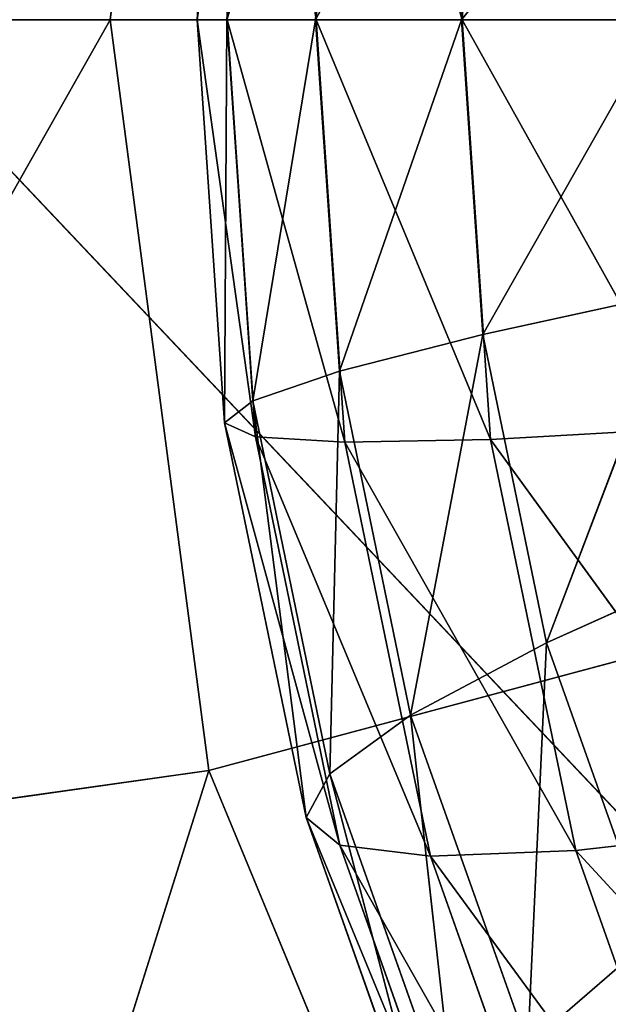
# Model space of a CAD drawing. Header units: millimetres. Extents: x 237 to 401, y 0 to 141.
# Tile 383 of 656: x 316.764 to 317.272, y 130.957 to 131.808. Entities that reach past the tile are written whole.
import ezdxf

# ---------------------------------------------------------------- set-up
doc = ezdxf.new("R2010")
doc.units = ezdxf.units.MM
doc.header["$LTSCALE"] = 25.4
doc.layers.get('0').update_dxf_attribs({"true_color": 0xff5454})

# ---------------------------------------------------------------- blocks, each defined once
blk = doc.blocks.new('VELERO-I-8042-8043.STL')
at = {"color": 250, "true_color": 0x282828}
for p, q in [((84.4136, 51.10157, 12.90398), (76.84592, 51.10157, 4.90398)), ((84.4136, 51.10157, 12.90398), (76.84592, 51.10157, 4.90398)), ((80.83897, 36.10157, 8.90398), (80.83897, 27.10157, 8.90398)), ((80.83897, 27.10157, 8.90398), (80.9244, 36.10157, 8.25514)), ((80.9244, 36.10157, 8.25514), (80.83897, 36.10157, 8.90398)), ((80.83897, 27.10157, 8.90398), (80.9244, 36.10157, 8.25514)), ((80.9244, 27.10157, 9.55282), (80.83897, 36.10157, 8.90398)), ((80.83897, 36.10157, 8.90398), (80.9244, 36.10157, 9.55282)), ((80.9244, 27.10157, 9.55282), (80.83897, 36.10157, 8.90398)), ((80.83897, 36.10157, 8.90398), (80.83897, 27.10157, 8.90398)), ((80.83897, 36.10157, 8.90398), (80.9244, 36.10157, 9.55282)), ((80.83897, 36.10157, 8.90398), (83.34592, 36.10157, 8.90398)), ((80.83897, 36.10157, 8.90398), (83.34592, 36.10157, 8.90398)), ((80.9244, 36.10157, 8.25514), (80.83897, 36.10157, 8.90398)), ((81.17484, 27.10157, 10.15745), (80.9244, 36.10157, 9.55282)), ((80.9244, 36.10157, 9.55282), (81.17484, 36.10157, 10.15745)), ((81.17484, 27.10157, 10.15745), (80.9244, 36.10157, 9.55282)), ((80.9244, 27.10157, 9.55282), (80.9244, 36.10157, 9.55282)), ((80.9244, 27.10157, 9.55282), (80.9244, 36.10157, 9.55282)), ((80.9244, 36.10157, 9.55282), (81.17484, 36.10157, 10.15745)), ((80.9244, 36.10157, 9.55282), (83.34592, 36.10157, 8.90398)), ((80.9244, 36.10157, 9.55282), (83.34592, 36.10157, 8.90398)), ((81.37914, 31.33331, 9.36913), (81.21635, 31.02752, 9.44238)), ((81.37914, 31.33331, 9.36913), (81.21635, 31.02752, 9.44238)), ((81.14275, 31.00355, 8.90398), (81.33152, 31.3178, 8.66902)), ((81.14275, 31.00355, 8.90398), (81.33152, 31.3178, 8.66902)), ((81.33152, 31.3178, 9.13894), (81.16124, 31.00957, 9.17595)), ((81.33152, 31.3178, 9.13894), (81.16124, 31.00957, 9.17595)), ((81.33152, 31.3178, 9.13894), (81.21635, 31.02752, 9.44238)), ((81.33152, 31.3178, 9.13894), (81.21635, 31.02752, 9.44238)), ((81.31554, 31.3126, 8.90398), (81.14275, 31.00355, 8.90398)), ((81.31554, 31.3126, 8.90398), (81.14275, 31.00355, 8.90398)), ((81.31554, 31.3126, 8.90398), (81.16124, 31.00957, 9.17595)), ((81.31554, 31.3126, 8.90398), (81.16124, 31.00957, 9.17595)), ((81.30695, 31.05704, 9.69785), (81.19997, 30.73239, 9.79023)), ((81.30695, 31.05704, 9.69785), (81.19997, 30.73239, 9.79023)), ((81.30695, 31.05704, 9.69785), (81.21635, 31.02752, 9.44238)), ((81.30695, 31.05704, 9.69785), (81.21635, 31.02752, 9.44238)), ((81.21635, 31.02752, 9.44238), (81.09882, 30.69944, 9.50503)), ((81.21635, 31.02752, 9.44238), (81.09882, 30.69944, 9.50503)), ((81.21635, 31.02752, 9.44238), (81.16124, 31.00957, 9.17595)), ((81.21635, 31.02752, 9.44238), (81.16124, 31.00957, 9.17595)), ((81.21635, 31.02752, 9.44238), (81.19997, 30.73239, 9.79023)), ((81.21635, 31.02752, 9.44238), (81.19997, 30.73239, 9.79023)), ((81.01665, 30.67268, 8.90398), (81.16124, 31.00957, 8.63201)), ((81.01665, 30.67268, 8.90398), (81.16124, 31.00957, 8.63201)), ((81.14275, 31.00355, 8.90398), (81.01665, 30.67268, 8.90398)), ((81.14275, 31.00355, 8.90398), (81.01665, 30.67268, 8.90398)), ((81.16124, 31.00957, 9.17595), (81.03731, 30.6794, 9.20759)), ((81.16124, 31.00957, 9.17595), (81.03731, 30.6794, 9.20759)), ((81.14275, 31.00355, 8.90398), (81.03731, 30.6794, 9.20759)), ((81.14275, 31.00355, 8.90398), (81.03731, 30.6794, 9.20759)), ((81.16124, 31.00957, 9.17595), (81.09882, 30.69944, 9.50503)), ((81.16124, 31.00957, 9.17595), (81.09882, 30.69944, 9.50503)), ((81.16124, 31.00957, 9.17595), (81.14275, 31.00355, 8.90398)), ((81.14275, 31.00355, 8.90398), (81.16124, 31.00957, 8.63201)), ((81.14275, 31.00355, 8.90398), (81.16124, 31.00957, 8.63201)), ((81.16124, 31.00957, 9.17595), (81.14275, 31.00355, 8.90398)), ((81.19997, 30.73239, 9.79023), (81.09882, 30.69944, 9.50503)), ((81.19997, 30.73239, 9.79023), (81.09882, 30.69944, 9.50503)), ((81.09882, 30.69944, 9.50503), (81.02906, 30.35603, 9.55574)), ((81.09882, 30.69944, 9.50503), (81.02906, 30.35603, 9.55574)), ((81.09882, 30.69944, 9.50503), (81.03731, 30.6794, 9.20759)), ((81.09882, 30.69944, 9.50503), (81.03731, 30.6794, 9.20759)), ((81.09882, 30.69944, 9.50503), (81.13873, 30.39175, 9.865)), ((81.09882, 30.69944, 9.50503), (81.13873, 30.39175, 9.865)), ((80.93996, 30.32701, 8.90398), (81.03731, 30.6794, 8.60037)), ((80.93996, 30.32701, 8.90398), (81.03731, 30.6794, 8.60037)), ((81.03731, 30.6794, 9.20759), (80.96235, 30.3343, 9.23321)), ((81.03731, 30.6794, 9.20759), (80.96235, 30.3343, 9.23321)), ((81.03731, 30.6794, 9.20759), (81.01665, 30.67268, 8.90398)), ((81.01665, 30.67268, 8.90398), (81.03731, 30.6794, 8.60037)), ((81.01665, 30.67268, 8.90398), (81.03731, 30.6794, 8.60037)), ((81.03731, 30.6794, 9.20759), (81.01665, 30.67268, 8.90398)), ((81.03731, 30.6794, 9.20759), (81.02906, 30.35603, 9.55574)), ((81.03731, 30.6794, 9.20759), (81.02906, 30.35603, 9.55574)), ((81.01665, 30.67268, 8.90398), (80.93996, 30.32701, 8.90398)), ((81.01665, 30.67268, 8.90398), (80.93996, 30.32701, 8.90398)), ((81.01665, 30.67268, 8.90398), (80.96235, 30.3343, 9.23321)), ((81.01665, 30.67268, 8.90398), (80.96235, 30.3343, 9.23321)), ((81.13873, 30.39175, 9.865), (81.02906, 30.35603, 9.55574)), ((81.13873, 30.39175, 9.865), (81.02906, 30.35603, 9.55574)), ((81.02906, 30.35603, 9.55574), (80.96235, 30.3343, 9.23321)), ((81.02906, 30.35603, 9.55574), (80.96235, 30.3343, 9.23321)), ((81.02906, 30.35603, 9.55574), (81.00853, 30.00456, 9.59343)), ((81.02906, 30.35603, 9.55574), (81.00853, 30.00456, 9.59343)), ((81.02906, 30.35603, 9.55574), (81.12455, 30.04235, 9.92058)), ((81.02906, 30.35603, 9.55574), (81.12455, 30.04235, 9.92058)), ((80.91428, 29.97386, 8.90398), (80.96235, 30.3343, 8.57475)), ((80.91428, 29.97386, 8.90398), (80.96235, 30.3343, 8.57475)), ((80.96235, 30.3343, 9.23321), (80.93796, 29.98158, 9.25225)), ((80.96235, 30.3343, 9.23321), (80.93796, 29.98158, 9.25225)), ((80.96235, 30.3343, 9.23321), (80.93996, 30.32701, 8.90398)), ((80.93996, 30.32701, 8.90398), (80.96235, 30.3343, 8.57475)), ((80.93996, 30.32701, 8.90398), (80.96235, 30.3343, 8.57475)), ((80.96235, 30.3343, 9.23321), (80.93996, 30.32701, 8.90398)), ((80.96235, 30.3343, 9.23321), (81.00853, 30.00456, 9.59343)), ((80.96235, 30.3343, 9.23321), (81.00853, 30.00456, 9.59343)), ((80.93996, 30.32701, 8.90398), (80.91428, 29.97386, 8.90398)), ((80.93996, 30.32701, 8.90398), (80.91428, 29.97386, 8.90398)), ((80.93996, 30.32701, 8.90398), (80.93796, 29.98158, 9.25225)), ((80.93996, 30.32701, 8.90398), (80.93796, 29.98158, 9.25225)), ((81.12455, 30.04235, 9.92058), (81.00853, 30.00456, 9.59343)), ((81.12455, 30.04235, 9.92058), (81.00853, 30.00456, 9.59343)), ((81.00853, 30.00456, 9.59343), (80.93796, 29.98158, 9.25225)), ((81.00853, 30.00456, 9.59343), (80.93796, 29.98158, 9.25225)), ((81.00853, 30.00456, 9.59343), (81.15771, 29.69159, 9.95579)), ((81.00853, 30.00456, 9.59343), (81.15771, 29.69159, 9.95579)), ((81.00853, 30.00456, 9.59343), (81.03767, 29.65249, 9.61731)), ((81.00853, 30.00456, 9.59343), (81.03767, 29.65249, 9.61731)), ((80.93796, 29.98158, 9.25225), (80.91428, 29.97386, 8.90398)), ((80.91428, 29.97386, 8.90398), (80.93796, 29.98158, 8.55571)), ((80.91428, 29.97386, 8.90398), (80.93796, 29.98158, 8.55571)), ((80.93796, 29.98158, 9.25225), (80.91428, 29.97386, 8.90398)), ((80.94015, 29.62073, 8.90398), (80.93796, 29.98158, 8.55571)), ((80.93796, 29.98158, 9.25225), (81.03767, 29.65249, 9.61731)), ((80.93796, 29.98158, 9.25225), (81.03767, 29.65249, 9.61731)), ((80.93796, 29.98158, 9.25225), (80.96465, 29.62871, 9.26431)), ((80.93796, 29.98158, 9.25225), (80.96465, 29.62871, 9.26431)), ((80.94015, 29.62073, 8.90398), (80.93796, 29.98158, 8.55571)), ((80.91428, 29.97386, 8.90398), (80.96465, 29.62871, 9.26431)), ((80.91428, 29.97386, 8.90398), (80.96465, 29.62871, 9.26431)), ((80.91428, 29.97386, 8.90398), (80.94015, 29.62073, 8.90398)), ((80.91428, 29.97386, 8.90398), (80.94015, 29.62073, 8.90398)), ((81.15771, 29.69159, 9.95579), (81.03767, 29.65249, 9.61731)), ((81.15771, 29.69159, 9.95579), (81.03767, 29.65249, 9.61731)), ((81.03767, 29.65249, 9.61731), (80.96465, 29.62871, 9.26431)), ((81.03767, 29.65249, 9.61731), (80.96465, 29.62871, 9.26431)), ((81.03767, 29.65249, 9.61731), (81.2375, 29.34691, 9.96989)), ((81.03767, 29.65249, 9.61731), (81.2375, 29.34691, 9.96989)), ((81.03767, 29.65249, 9.61731), (81.11585, 29.30729, 9.62688)), ((81.03767, 29.65249, 9.61731), (81.11585, 29.30729, 9.62688)), ((80.96465, 29.62871, 9.26431), (80.94015, 29.62073, 8.90398)), ((80.94015, 29.62073, 8.90398), (80.96465, 29.62871, 8.54365)), ((80.94015, 29.62073, 8.90398), (80.96465, 29.62871, 8.54365)), ((80.96465, 29.62871, 9.26431), (80.94015, 29.62073, 8.90398)), ((81.01703, 29.2751, 8.90398), (80.96465, 29.62871, 8.54365)), ((80.96465, 29.62871, 9.26431), (81.11585, 29.30729, 9.62688)), ((80.96465, 29.62871, 9.26431), (81.11585, 29.30729, 9.62688)), ((80.96465, 29.62871, 9.26431), (81.04186, 29.28319, 9.26915)), ((80.96465, 29.62871, 9.26431), (81.04186, 29.28319, 9.26915)), ((81.01703, 29.2751, 8.90398), (80.96465, 29.62871, 8.54365)), ((80.94015, 29.62073, 8.90398), (81.04186, 29.28319, 9.26915)), ((80.94015, 29.62073, 8.90398), (81.04186, 29.28319, 9.26915)), ((80.94015, 29.62073, 8.90398), (81.01703, 29.2751, 8.90398)), ((80.94015, 29.62073, 8.90398), (81.01703, 29.2751, 8.90398)), ((81.2375, 29.34691, 9.96989), (81.11585, 29.30729, 9.62688)), ((81.2375, 29.34691, 9.96989), (81.11585, 29.30729, 9.62688)), ((81.11585, 29.30729, 9.62688), (81.04186, 29.28319, 9.26915)), ((81.11585, 29.30729, 9.62688), (81.04186, 29.28319, 9.26915)), ((81.11585, 29.30729, 9.62688), (81.36225, 29.01562, 9.96258)), ((81.11585, 29.30729, 9.62688), (81.36225, 29.01562, 9.96258)), ((81.11585, 29.30729, 9.62688), (81.24144, 28.97627, 9.62192)), ((81.11585, 29.30729, 9.62688), (81.24144, 28.97627, 9.62192)), ((81.04186, 29.28319, 9.26915), (81.01703, 29.2751, 8.90398)), ((81.01703, 29.2751, 8.90398), (81.04186, 29.28319, 8.53882)), ((81.01703, 29.2751, 8.90398), (81.04186, 29.28319, 8.53882)), ((81.04186, 29.28319, 9.26915), (81.01703, 29.2751, 8.90398)), ((81.01703, 29.2751, 8.90398), (81.16795, 28.95233, 9.26664)), ((81.01703, 29.2751, 8.90398), (81.16795, 28.95233, 9.26664)), ((81.01703, 29.2751, 8.90398), (81.1433, 28.9443, 8.90398)), ((81.01703, 29.2751, 8.90398), (81.1433, 28.9443, 8.90398)), ((81.1433, 28.9443, 8.90398), (81.04186, 29.28319, 8.53882)), ((81.04186, 29.28319, 9.26915), (81.24144, 28.97627, 9.62192)), ((81.04186, 29.28319, 9.26915), (81.24144, 28.97627, 9.62192)), ((81.04186, 29.28319, 9.26915), (81.16795, 28.95233, 9.26664)), ((81.04186, 29.28319, 9.26915), (81.16795, 28.95233, 9.26664)), ((81.1433, 28.9443, 8.90398), (81.04186, 29.28319, 8.53882)), ((81.36225, 29.01562, 9.96258), (81.24144, 28.97627, 9.62192)), ((81.36225, 29.01562, 9.96258), (81.24144, 28.97627, 9.62192)), ((81.24144, 28.97627, 9.62192), (81.16795, 28.95233, 9.26664)), ((81.24144, 28.97627, 9.62192), (81.16795, 28.95233, 9.26664)), ((81.24144, 28.97627, 9.62192), (81.52931, 28.70473, 9.93401)), ((81.24144, 28.97627, 9.62192), (81.52931, 28.70473, 9.93401)), ((81.24144, 28.97627, 9.62192), (81.41176, 28.66644, 9.60254)), ((81.24144, 28.97627, 9.62192), (81.41176, 28.66644, 9.60254)), ((81.16795, 28.95233, 9.26664), (81.1433, 28.9443, 8.90398)), ((81.1433, 28.9443, 8.90398), (81.16795, 28.95233, 8.54132)), ((81.1433, 28.9443, 8.90398), (81.16795, 28.95233, 8.54132)), ((81.16795, 28.95233, 9.26664), (81.1433, 28.9443, 8.90398)), ((81.16795, 28.95233, 9.26664), (81.41176, 28.66644, 9.60254)), ((81.16795, 28.95233, 9.26664), (81.41176, 28.66644, 9.60254)), ((81.16795, 28.95233, 9.26664), (81.34026, 28.64315, 9.25685)), ((81.16795, 28.95233, 9.26664), (81.34026, 28.64315, 9.25685)), ((81.1433, 28.9443, 8.90398), (81.34026, 28.64315, 9.25685)), ((81.1433, 28.9443, 8.90398), (81.34026, 28.64315, 9.25685)), ((81.1433, 28.9443, 8.90398), (81.31626, 28.63534, 8.90398)), ((81.1433, 28.9443, 8.90398), (81.31626, 28.63534, 8.90398)), ((80.34592, 27.10157, 8.90398), (80.83897, 27.10157, 8.90398)), ((80.34592, 27.10157, 8.90398), (80.83897, 27.10157, 8.90398)), ((80.4331, 27.10157, 9.62193), (80.9244, 27.10157, 9.55282)), ((80.4331, 27.10157, 9.62193), (80.9244, 27.10157, 9.55282)), ((80.4331, 27.10157, 9.62193), (80.83897, 27.10157, 8.90398)), ((80.4331, 27.10157, 9.62193), (80.83897, 27.10157, 8.90398)), ((80.68955, 27.10157, 10.29815), (80.9244, 27.10157, 9.55282)), ((80.68955, 27.10157, 10.29815), (80.9244, 27.10157, 9.55282)), ((80.83897, 27.10157, 8.90398), (80.9244, 27.10157, 9.55282)), ((80.9244, 27.10157, 8.25514), (80.83897, 27.10157, 8.90398)), ((80.9244, 27.10157, 8.25514), (80.83897, 27.10157, 8.90398)), ((80.83897, 27.10157, 8.90398), (80.9244, 27.10157, 9.55282)), ((80.9244, 27.10157, 9.55282), (81.17484, 27.10157, 10.15745)), ((80.9244, 27.10157, 9.55282), (81.17484, 27.10157, 10.15745))]:
    blk.add_line(p, q, dxfattribs=at)
mesh = blk.add_polyface(dxfattribs=at)
corners = [(89.84592, 51.10157, 12.90398), (76.84592, 51.10157, 4.90398), (88.4136, 51.10157, 12.90398)]
mesh.append_faces([[corners[k] for k in face] for face in [(0, 1, 2)]], dxfattribs={"color": 250})
mesh = blk.add_polyface(dxfattribs=at)
corners = [(89.84592, 51.10157, 12.90398), (89.84592, 51.10157, 8.90398), (76.84592, 51.10157, 4.90398)]
mesh.append_faces([[corners[k] for k in face] for face in [(0, 1, 2)]], dxfattribs={"color": 250})
mesh = blk.add_polyface(dxfattribs=at)
corners = [(89.84592, 51.10157, 8.90398), (89.84592, 51.10157, 4.90398), (76.84592, 51.10157, 4.90398)]
mesh.append_faces([[corners[k] for k in face] for face in [(0, 1, 2)]], dxfattribs={"color": 250})
mesh = blk.add_polyface(dxfattribs=at)
corners = [(82.27646, 51.10157, 12.90398), (76.84592, 51.10157, 8.90398), (78.28004, 51.10157, 12.90398)]
mesh.append_faces([[corners[k] for k in face] for face in [(0, 1, 2)]], dxfattribs={"color": 250})
mesh = blk.add_polyface(dxfattribs=at)
corners = [(82.27646, 51.10157, 12.90398), (76.84592, 51.10157, 4.90398), (76.84592, 51.10157, 8.90398)]
mesh.append_faces([[corners[k] for k in face] for face in [(0, 1, 2)]], dxfattribs={"color": 250})
mesh = blk.add_polyface(dxfattribs=at)
corners = [(84.4136, 51.10157, 12.90398), (76.84592, 51.10157, 4.90398), (82.27646, 51.10157, 12.90398)]
mesh.append_faces([[corners[k] for k in face] for face in [(0, 1, 2)]], dxfattribs={"color": 250})
mesh = blk.add_polyface(dxfattribs=at)
corners = [(88.4136, 51.10157, 12.90398), (76.84592, 51.10157, 4.90398), (84.4136, 51.10157, 12.90398)]
mesh.append_faces([[corners[k] for k in face] for face in [(0, 1, 2)]], dxfattribs={"color": 250})
mesh = blk.add_polyface(dxfattribs=at)
corners = [(80.83897, 36.10157, 8.90398), (80.83897, 27.10157, 8.90398), (80.9244, 36.10157, 8.25514)]
mesh.append_faces([[corners[k] for k in face] for face in [(0, 1, 2)]], dxfattribs={"color": 250})
mesh = blk.add_polyface(dxfattribs=at)
corners = [(80.9244, 36.10157, 8.25514), (80.83897, 27.10157, 8.90398), (80.9244, 27.10157, 8.25514)]
mesh.append_faces([[corners[k] for k in face] for face in [(0, 1, 2)]], dxfattribs={"color": 250})
mesh = blk.add_polyface(dxfattribs=at)
corners = [(80.9244, 36.10157, 9.55282), (80.9244, 27.10157, 9.55282), (80.83897, 36.10157, 8.90398)]
mesh.append_faces([[corners[k] for k in face] for face in [(0, 1, 2)]], dxfattribs={"color": 250})
mesh = blk.add_polyface(dxfattribs=at)
corners = [(80.83897, 36.10157, 8.90398), (80.9244, 27.10157, 9.55282), (80.83897, 27.10157, 8.90398)]
mesh.append_faces([[corners[k] for k in face] for face in [(0, 1, 2)]], dxfattribs={"color": 250})
mesh = blk.add_polyface(dxfattribs=at)
corners = [(80.9244, 36.10157, 9.55282), (80.83897, 36.10157, 8.90398), (83.34592, 36.10157, 8.90398)]
mesh.append_faces([[corners[k] for k in face] for face in [(0, 1, 2)]], dxfattribs={"color": 250})
mesh = blk.add_polyface(dxfattribs=at)
corners = [(80.83897, 36.10157, 8.90398), (80.9244, 36.10157, 8.25514), (83.34592, 36.10157, 8.90398)]
mesh.append_faces([[corners[k] for k in face] for face in [(0, 1, 2)]], dxfattribs={"color": 250})
mesh = blk.add_polyface(dxfattribs=at)
corners = [(81.17484, 36.10157, 10.15745), (81.17484, 27.10157, 10.15745), (80.9244, 36.10157, 9.55282)]
mesh.append_faces([[corners[k] for k in face] for face in [(0, 1, 2)]], dxfattribs={"color": 250})
mesh = blk.add_polyface(dxfattribs=at)
corners = [(80.9244, 36.10157, 9.55282), (81.17484, 27.10157, 10.15745), (80.9244, 27.10157, 9.55282)]
mesh.append_faces([[corners[k] for k in face] for face in [(0, 1, 2)]], dxfattribs={"color": 250})
mesh = blk.add_polyface(dxfattribs=at)
corners = [(81.17484, 36.10157, 10.15745), (80.9244, 36.10157, 9.55282), (83.34592, 36.10157, 8.90398)]
mesh.append_faces([[corners[k] for k in face] for face in [(0, 1, 2)]], dxfattribs={"color": 250})
mesh = blk.add_polyface(dxfattribs=at)
corners = [(83.34592, 36.10157, 8.90398), (80.9244, 36.10157, 8.25514), (81.17484, 36.10157, 7.65051)]
mesh.append_faces([[corners[k] for k in face] for face in [(0, 1, 2)]], dxfattribs={"color": 250})
mesh = blk.add_polyface(dxfattribs=at)
corners = [(81.57324, 36.10157, 10.67666), (81.17484, 36.10157, 10.15745), (83.34592, 36.10157, 8.90398)]
mesh.append_faces([[corners[k] for k in face] for face in [(0, 1, 2)]], dxfattribs={"color": 250})
mesh = blk.add_polyface(dxfattribs=at)
corners = [(83.34592, 36.10157, 8.90398), (81.17484, 36.10157, 7.65051), (81.57324, 36.10157, 7.1313)]
mesh.append_faces([[corners[k] for k in face] for face in [(0, 1, 2)]], dxfattribs={"color": 250})
mesh = blk.add_polyface(dxfattribs=at)
corners = [(81.37914, 31.33331, 9.36913), (81.21635, 31.02752, 9.44238), (81.30695, 31.05704, 9.69785)]
mesh.append_faces([[corners[k] for k in face] for face in [(0, 1, 2)]], dxfattribs={"color": 250})
mesh = blk.add_polyface(dxfattribs=at)
corners = [(81.37914, 31.33331, 9.36913), (81.33152, 31.3178, 9.13894), (81.21635, 31.02752, 9.44238)]
mesh.append_faces([[corners[k] for k in face] for face in [(0, 1, 2)]], dxfattribs={"color": 250})
mesh = blk.add_polyface(dxfattribs=at)
corners = [(81.33152, 31.3178, 8.66902), (81.16124, 31.00957, 8.63201), (81.14275, 31.00355, 8.90398)]
mesh.append_faces([[corners[k] for k in face] for face in [(0, 1, 2)]], dxfattribs={"color": 250})
mesh = blk.add_polyface(dxfattribs=at)
corners = [(81.33152, 31.3178, 8.66902), (81.14275, 31.00355, 8.90398), (81.31554, 31.3126, 8.90398)]
mesh.append_faces([[corners[k] for k in face] for face in [(0, 1, 2)]], dxfattribs={"color": 250})
mesh = blk.add_polyface(dxfattribs=at)
corners = [(81.33152, 31.3178, 9.13894), (81.16124, 31.00957, 9.17595), (81.21635, 31.02752, 9.44238)]
mesh.append_faces([[corners[k] for k in face] for face in [(0, 1, 2)]], dxfattribs={"color": 250})
mesh = blk.add_polyface(dxfattribs=at)
corners = [(81.33152, 31.3178, 9.13894), (81.31554, 31.3126, 8.90398), (81.16124, 31.00957, 9.17595)]
mesh.append_faces([[corners[k] for k in face] for face in [(0, 1, 2)]], dxfattribs={"color": 250})
mesh = blk.add_polyface(dxfattribs=at)
corners = [(81.31554, 31.3126, 8.90398), (81.14275, 31.00355, 8.90398), (81.16124, 31.00957, 9.17595)]
mesh.append_faces([[corners[k] for k in face] for face in [(0, 1, 2)]], dxfattribs={"color": 250})
mesh = blk.add_polyface(dxfattribs=at)
corners = [(81.30695, 31.05704, 9.69785), (81.19997, 30.73239, 9.79023), (81.33868, 30.77757, 10.05738)]
mesh.append_faces([[corners[k] for k in face] for face in [(0, 1, 2)]], dxfattribs={"color": 250})
mesh = blk.add_polyface(dxfattribs=at)
corners = [(81.30695, 31.05704, 9.69785), (81.21635, 31.02752, 9.44238), (81.19997, 30.73239, 9.79023)]
mesh.append_faces([[corners[k] for k in face] for face in [(0, 1, 2)]], dxfattribs={"color": 250})
mesh = blk.add_polyface(dxfattribs=at)
corners = [(81.21635, 31.02752, 9.44238), (81.09882, 30.69944, 9.50503), (81.19997, 30.73239, 9.79023)]
mesh.append_faces([[corners[k] for k in face] for face in [(0, 1, 2)]], dxfattribs={"color": 250})
mesh = blk.add_polyface(dxfattribs=at)
corners = [(81.21635, 31.02752, 9.44238), (81.16124, 31.00957, 9.17595), (81.09882, 30.69944, 9.50503)]
mesh.append_faces([[corners[k] for k in face] for face in [(0, 1, 2)]], dxfattribs={"color": 250})
mesh = blk.add_polyface(dxfattribs=at)
corners = [(81.16124, 31.00957, 8.63201), (81.03731, 30.6794, 8.60037), (81.01665, 30.67268, 8.90398)]
mesh.append_faces([[corners[k] for k in face] for face in [(0, 1, 2)]], dxfattribs={"color": 250})
mesh = blk.add_polyface(dxfattribs=at)
corners = [(81.16124, 31.00957, 8.63201), (81.01665, 30.67268, 8.90398), (81.14275, 31.00355, 8.90398)]
mesh.append_faces([[corners[k] for k in face] for face in [(0, 1, 2)]], dxfattribs={"color": 250})
mesh = blk.add_polyface(dxfattribs=at)
corners = [(81.14275, 31.00355, 8.90398), (81.01665, 30.67268, 8.90398), (81.03731, 30.6794, 9.20759)]
mesh.append_faces([[corners[k] for k in face] for face in [(0, 1, 2)]], dxfattribs={"color": 250})
mesh = blk.add_polyface(dxfattribs=at)
corners = [(81.16124, 31.00957, 9.17595), (81.03731, 30.6794, 9.20759), (81.09882, 30.69944, 9.50503)]
mesh.append_faces([[corners[k] for k in face] for face in [(0, 1, 2)]], dxfattribs={"color": 250})
mesh = blk.add_polyface(dxfattribs=at)
corners = [(81.16124, 31.00957, 9.17595), (81.14275, 31.00355, 8.90398), (81.03731, 30.6794, 9.20759)]
mesh.append_faces([[corners[k] for k in face] for face in [(0, 1, 2)]], dxfattribs={"color": 250})
mesh = blk.add_polyface(dxfattribs=at)
corners = [(81.19997, 30.73239, 9.79023), (81.09882, 30.69944, 9.50503), (81.13873, 30.39175, 9.865)]
mesh.append_faces([[corners[k] for k in face] for face in [(0, 1, 2)]], dxfattribs={"color": 250})
mesh = blk.add_polyface(dxfattribs=at)
corners = [(81.09882, 30.69944, 9.50503), (81.02906, 30.35603, 9.55574), (81.13873, 30.39175, 9.865)]
mesh.append_faces([[corners[k] for k in face] for face in [(0, 1, 2)]], dxfattribs={"color": 250})
mesh = blk.add_polyface(dxfattribs=at)
corners = [(81.09882, 30.69944, 9.50503), (81.03731, 30.6794, 9.20759), (81.02906, 30.35603, 9.55574)]
mesh.append_faces([[corners[k] for k in face] for face in [(0, 1, 2)]], dxfattribs={"color": 250})
mesh = blk.add_polyface(dxfattribs=at)
corners = [(81.03731, 30.6794, 8.60037), (80.96235, 30.3343, 8.57475), (80.93996, 30.32701, 8.90398)]
mesh.append_faces([[corners[k] for k in face] for face in [(0, 1, 2)]], dxfattribs={"color": 250})
mesh = blk.add_polyface(dxfattribs=at)
corners = [(81.03731, 30.6794, 8.60037), (80.93996, 30.32701, 8.90398), (81.01665, 30.67268, 8.90398)]
mesh.append_faces([[corners[k] for k in face] for face in [(0, 1, 2)]], dxfattribs={"color": 250})
mesh = blk.add_polyface(dxfattribs=at)
corners = [(81.03731, 30.6794, 9.20759), (80.96235, 30.3343, 9.23321), (81.02906, 30.35603, 9.55574)]
mesh.append_faces([[corners[k] for k in face] for face in [(0, 1, 2)]], dxfattribs={"color": 250})
mesh = blk.add_polyface(dxfattribs=at)
corners = [(81.03731, 30.6794, 9.20759), (81.01665, 30.67268, 8.90398), (80.96235, 30.3343, 9.23321)]
mesh.append_faces([[corners[k] for k in face] for face in [(0, 1, 2)]], dxfattribs={"color": 250})
mesh = blk.add_polyface(dxfattribs=at)
corners = [(81.01665, 30.67268, 8.90398), (80.93996, 30.32701, 8.90398), (80.96235, 30.3343, 9.23321)]
mesh.append_faces([[corners[k] for k in face] for face in [(0, 1, 2)]], dxfattribs={"color": 250})
mesh = blk.add_polyface(dxfattribs=at)
corners = [(81.13873, 30.39175, 9.865), (81.02906, 30.35603, 9.55574), (81.12455, 30.04235, 9.92058)]
mesh.append_faces([[corners[k] for k in face] for face in [(0, 1, 2)]], dxfattribs={"color": 250})
mesh = blk.add_polyface(dxfattribs=at)
corners = [(81.02906, 30.35603, 9.55574), (80.96235, 30.3343, 9.23321), (81.00853, 30.00456, 9.59343)]
mesh.append_faces([[corners[k] for k in face] for face in [(0, 1, 2)]], dxfattribs={"color": 250})
mesh = blk.add_polyface(dxfattribs=at)
corners = [(81.02906, 30.35603, 9.55574), (81.00853, 30.00456, 9.59343), (81.12455, 30.04235, 9.92058)]
mesh.append_faces([[corners[k] for k in face] for face in [(0, 1, 2)]], dxfattribs={"color": 250})
mesh = blk.add_polyface(dxfattribs=at)
corners = [(80.96235, 30.3343, 8.57475), (80.93796, 29.98158, 8.55571), (80.91428, 29.97386, 8.90398)]
mesh.append_faces([[corners[k] for k in face] for face in [(0, 1, 2)]], dxfattribs={"color": 250})
mesh = blk.add_polyface(dxfattribs=at)
corners = [(80.96235, 30.3343, 8.57475), (80.91428, 29.97386, 8.90398), (80.93996, 30.32701, 8.90398)]
mesh.append_faces([[corners[k] for k in face] for face in [(0, 1, 2)]], dxfattribs={"color": 250})
mesh = blk.add_polyface(dxfattribs=at)
corners = [(80.96235, 30.3343, 9.23321), (80.93796, 29.98158, 9.25225), (81.00853, 30.00456, 9.59343)]
mesh.append_faces([[corners[k] for k in face] for face in [(0, 1, 2)]], dxfattribs={"color": 250})
mesh = blk.add_polyface(dxfattribs=at)
corners = [(80.96235, 30.3343, 9.23321), (80.93996, 30.32701, 8.90398), (80.93796, 29.98158, 9.25225)]
mesh.append_faces([[corners[k] for k in face] for face in [(0, 1, 2)]], dxfattribs={"color": 250})
mesh = blk.add_polyface(dxfattribs=at)
corners = [(80.93996, 30.32701, 8.90398), (80.91428, 29.97386, 8.90398), (80.93796, 29.98158, 9.25225)]
mesh.append_faces([[corners[k] for k in face] for face in [(0, 1, 2)]], dxfattribs={"color": 250})
mesh = blk.add_polyface(dxfattribs=at)
corners = [(81.12455, 30.04235, 9.92058), (81.00853, 30.00456, 9.59343), (81.15771, 29.69159, 9.95579)]
mesh.append_faces([[corners[k] for k in face] for face in [(0, 1, 2)]], dxfattribs={"color": 250})
mesh = blk.add_polyface(dxfattribs=at)
corners = [(81.00853, 30.00456, 9.59343), (80.93796, 29.98158, 9.25225), (81.03767, 29.65249, 9.61731)]
mesh.append_faces([[corners[k] for k in face] for face in [(0, 1, 2)]], dxfattribs={"color": 250})
mesh = blk.add_polyface(dxfattribs=at)
corners = [(81.00853, 30.00456, 9.59343), (81.03767, 29.65249, 9.61731), (81.15771, 29.69159, 9.95579)]
mesh.append_faces([[corners[k] for k in face] for face in [(0, 1, 2)]], dxfattribs={"color": 250})
mesh = blk.add_polyface(dxfattribs=at)
corners = [(80.93796, 29.98158, 9.25225), (80.91428, 29.97386, 8.90398), (80.96465, 29.62871, 9.26431)]
mesh.append_faces([[corners[k] for k in face] for face in [(0, 1, 2)]], dxfattribs={"color": 250})
mesh = blk.add_polyface(dxfattribs=at)
corners = [(80.93796, 29.98158, 8.55571), (80.94015, 29.62073, 8.90398), (80.91428, 29.97386, 8.90398)]
mesh.append_faces([[corners[k] for k in face] for face in [(0, 1, 2)]], dxfattribs={"color": 250})
mesh = blk.add_polyface(dxfattribs=at)
corners = [(80.93796, 29.98158, 8.55571), (80.96465, 29.62871, 8.54365), (80.94015, 29.62073, 8.90398)]
mesh.append_faces([[corners[k] for k in face] for face in [(0, 1, 2)]], dxfattribs={"color": 250})
mesh = blk.add_polyface(dxfattribs=at)
corners = [(80.93796, 29.98158, 9.25225), (80.96465, 29.62871, 9.26431), (81.03767, 29.65249, 9.61731)]
mesh.append_faces([[corners[k] for k in face] for face in [(0, 1, 2)]], dxfattribs={"color": 250})
mesh = blk.add_polyface(dxfattribs=at)
corners = [(80.91428, 29.97386, 8.90398), (80.94015, 29.62073, 8.90398), (80.96465, 29.62871, 9.26431)]
mesh.append_faces([[corners[k] for k in face] for face in [(0, 1, 2)]], dxfattribs={"color": 250})
mesh = blk.add_polyface(dxfattribs=at)
corners = [(81.15771, 29.69159, 9.95579), (81.03767, 29.65249, 9.61731), (81.2375, 29.34691, 9.96989)]
mesh.append_faces([[corners[k] for k in face] for face in [(0, 1, 2)]], dxfattribs={"color": 250})
mesh = blk.add_polyface(dxfattribs=at)
corners = [(81.03767, 29.65249, 9.61731), (80.96465, 29.62871, 9.26431), (81.11585, 29.30729, 9.62688)]
mesh.append_faces([[corners[k] for k in face] for face in [(0, 1, 2)]], dxfattribs={"color": 250})
mesh = blk.add_polyface(dxfattribs=at)
corners = [(81.03767, 29.65249, 9.61731), (81.11585, 29.30729, 9.62688), (81.2375, 29.34691, 9.96989)]
mesh.append_faces([[corners[k] for k in face] for face in [(0, 1, 2)]], dxfattribs={"color": 250})
mesh = blk.add_polyface(dxfattribs=at)
corners = [(80.96465, 29.62871, 9.26431), (80.94015, 29.62073, 8.90398), (81.04186, 29.28319, 9.26915)]
mesh.append_faces([[corners[k] for k in face] for face in [(0, 1, 2)]], dxfattribs={"color": 250})
mesh = blk.add_polyface(dxfattribs=at)
corners = [(80.96465, 29.62871, 8.54365), (81.01703, 29.2751, 8.90398), (80.94015, 29.62073, 8.90398)]
mesh.append_faces([[corners[k] for k in face] for face in [(0, 1, 2)]], dxfattribs={"color": 250})
mesh = blk.add_polyface(dxfattribs=at)
corners = [(80.96465, 29.62871, 8.54365), (81.04186, 29.28319, 8.53882), (81.01703, 29.2751, 8.90398)]
mesh.append_faces([[corners[k] for k in face] for face in [(0, 1, 2)]], dxfattribs={"color": 250})
mesh = blk.add_polyface(dxfattribs=at)
corners = [(80.96465, 29.62871, 9.26431), (81.04186, 29.28319, 9.26915), (81.11585, 29.30729, 9.62688)]
mesh.append_faces([[corners[k] for k in face] for face in [(0, 1, 2)]], dxfattribs={"color": 250})
mesh = blk.add_polyface(dxfattribs=at)
corners = [(80.94015, 29.62073, 8.90398), (81.01703, 29.2751, 8.90398), (81.04186, 29.28319, 9.26915)]
mesh.append_faces([[corners[k] for k in face] for face in [(0, 1, 2)]], dxfattribs={"color": 250})
mesh = blk.add_polyface(dxfattribs=at)
corners = [(81.2375, 29.34691, 9.96989), (81.11585, 29.30729, 9.62688), (81.36225, 29.01562, 9.96258)]
mesh.append_faces([[corners[k] for k in face] for face in [(0, 1, 2)]], dxfattribs={"color": 250})
mesh = blk.add_polyface(dxfattribs=at)
corners = [(81.11585, 29.30729, 9.62688), (81.04186, 29.28319, 9.26915), (81.24144, 28.97627, 9.62192)]
mesh.append_faces([[corners[k] for k in face] for face in [(0, 1, 2)]], dxfattribs={"color": 250})
mesh = blk.add_polyface(dxfattribs=at)
corners = [(81.11585, 29.30729, 9.62688), (81.24144, 28.97627, 9.62192), (81.36225, 29.01562, 9.96258)]
mesh.append_faces([[corners[k] for k in face] for face in [(0, 1, 2)]], dxfattribs={"color": 250})
mesh = blk.add_polyface(dxfattribs=at)
corners = [(81.04186, 29.28319, 9.26915), (81.01703, 29.2751, 8.90398), (81.16795, 28.95233, 9.26664)]
mesh.append_faces([[corners[k] for k in face] for face in [(0, 1, 2)]], dxfattribs={"color": 250})
mesh = blk.add_polyface(dxfattribs=at)
corners = [(81.04186, 29.28319, 8.53882), (81.1433, 28.9443, 8.90398), (81.01703, 29.2751, 8.90398)]
mesh.append_faces([[corners[k] for k in face] for face in [(0, 1, 2)]], dxfattribs={"color": 250})
mesh = blk.add_polyface(dxfattribs=at)
corners = [(81.01703, 29.2751, 8.90398), (81.1433, 28.9443, 8.90398), (81.16795, 28.95233, 9.26664)]
mesh.append_faces([[corners[k] for k in face] for face in [(0, 1, 2)]], dxfattribs={"color": 250})
mesh = blk.add_polyface(dxfattribs=at)
corners = [(81.04186, 29.28319, 8.53882), (81.16795, 28.95233, 8.54132), (81.1433, 28.9443, 8.90398)]
mesh.append_faces([[corners[k] for k in face] for face in [(0, 1, 2)]], dxfattribs={"color": 250})
mesh = blk.add_polyface(dxfattribs=at)
corners = [(81.04186, 29.28319, 9.26915), (81.16795, 28.95233, 9.26664), (81.24144, 28.97627, 9.62192)]
mesh.append_faces([[corners[k] for k in face] for face in [(0, 1, 2)]], dxfattribs={"color": 250})
mesh = blk.add_polyface(dxfattribs=at)
corners = [(81.36225, 29.01562, 9.96258), (81.24144, 28.97627, 9.62192), (81.52931, 28.70473, 9.93401)]
mesh.append_faces([[corners[k] for k in face] for face in [(0, 1, 2)]], dxfattribs={"color": 250})
mesh = blk.add_polyface(dxfattribs=at)
corners = [(81.24144, 28.97627, 9.62192), (81.16795, 28.95233, 9.26664), (81.41176, 28.66644, 9.60254)]
mesh.append_faces([[corners[k] for k in face] for face in [(0, 1, 2)]], dxfattribs={"color": 250})
mesh = blk.add_polyface(dxfattribs=at)
corners = [(81.24144, 28.97627, 9.62192), (81.41176, 28.66644, 9.60254), (81.52931, 28.70473, 9.93401)]
mesh.append_faces([[corners[k] for k in face] for face in [(0, 1, 2)]], dxfattribs={"color": 250})
mesh = blk.add_polyface(dxfattribs=at)
corners = [(81.16795, 28.95233, 9.26664), (81.1433, 28.9443, 8.90398), (81.34026, 28.64315, 9.25685)]
mesh.append_faces([[corners[k] for k in face] for face in [(0, 1, 2)]], dxfattribs={"color": 250})
mesh = blk.add_polyface(dxfattribs=at)
corners = [(81.16795, 28.95233, 8.54132), (81.31626, 28.63534, 8.90398), (81.1433, 28.9443, 8.90398)]
mesh.append_faces([[corners[k] for k in face] for face in [(0, 1, 2)]], dxfattribs={"color": 250})
mesh = blk.add_polyface(dxfattribs=at)
corners = [(81.16795, 28.95233, 8.54132), (81.34026, 28.64315, 8.55111), (81.31626, 28.63534, 8.90398)]
mesh.append_faces([[corners[k] for k in face] for face in [(0, 1, 2)]], dxfattribs={"color": 250})
mesh = blk.add_polyface(dxfattribs=at)
corners = [(81.16795, 28.95233, 9.26664), (81.34026, 28.64315, 9.25685), (81.41176, 28.66644, 9.60254)]
mesh.append_faces([[corners[k] for k in face] for face in [(0, 1, 2)]], dxfattribs={"color": 250})
mesh = blk.add_polyface(dxfattribs=at)
corners = [(81.1433, 28.9443, 8.90398), (81.31626, 28.63534, 8.90398), (81.34026, 28.64315, 9.25685)]
mesh.append_faces([[corners[k] for k in face] for face in [(0, 1, 2)]], dxfattribs={"color": 250})
mesh = blk.add_polyface(dxfattribs=at)
corners = [(80.4331, 27.10157, 9.62193), (80.34592, 27.10157, 8.90398), (80.83897, 27.10157, 8.90398)]
mesh.append_faces([[corners[k] for k in face] for face in [(0, 1, 2)]], dxfattribs={"color": 250})
mesh = blk.add_polyface(dxfattribs=at)
corners = [(80.34592, 27.10157, 8.90398), (80.9244, 27.10157, 8.25514), (80.83897, 27.10157, 8.90398)]
mesh.append_faces([[corners[k] for k in face] for face in [(0, 1, 2)]], dxfattribs={"color": 250})
mesh = blk.add_polyface(dxfattribs=at)
corners = [(80.34592, 27.10157, 8.90398), (80.4331, 27.10157, 8.18603), (80.9244, 27.10157, 8.25514)]
mesh.append_faces([[corners[k] for k in face] for face in [(0, 1, 2)]], dxfattribs={"color": 250})
mesh = blk.add_polyface(dxfattribs=at)
corners = [(80.68955, 27.10157, 10.29815), (80.4331, 27.10157, 9.62193), (80.9244, 27.10157, 9.55282)]
mesh.append_faces([[corners[k] for k in face] for face in [(0, 1, 2)]], dxfattribs={"color": 250})
mesh = blk.add_polyface(dxfattribs=at)
corners = [(80.4331, 27.10157, 9.62193), (80.83897, 27.10157, 8.90398), (80.9244, 27.10157, 9.55282)]
mesh.append_faces([[corners[k] for k in face] for face in [(0, 1, 2)]], dxfattribs={"color": 250})
mesh = blk.add_polyface(dxfattribs=at)
corners = [(80.68955, 27.10157, 10.29815), (80.9244, 27.10157, 9.55282), (81.17484, 27.10157, 10.15745)]
mesh.append_faces([[corners[k] for k in face] for face in [(0, 1, 2)]], dxfattribs={"color": 250})

msp = doc.modelspace()

# ---------------------------------------------------------------- block references
at = {"color": 0, "extrusion": (0, -1, -3.88578e-16)}
msp.add_blockref('VELERO-I-8042-8043.STL', (236.0028, 404.7244, -140.71201), dxfattribs=at)

doc.saveas('drawing.dxf')
